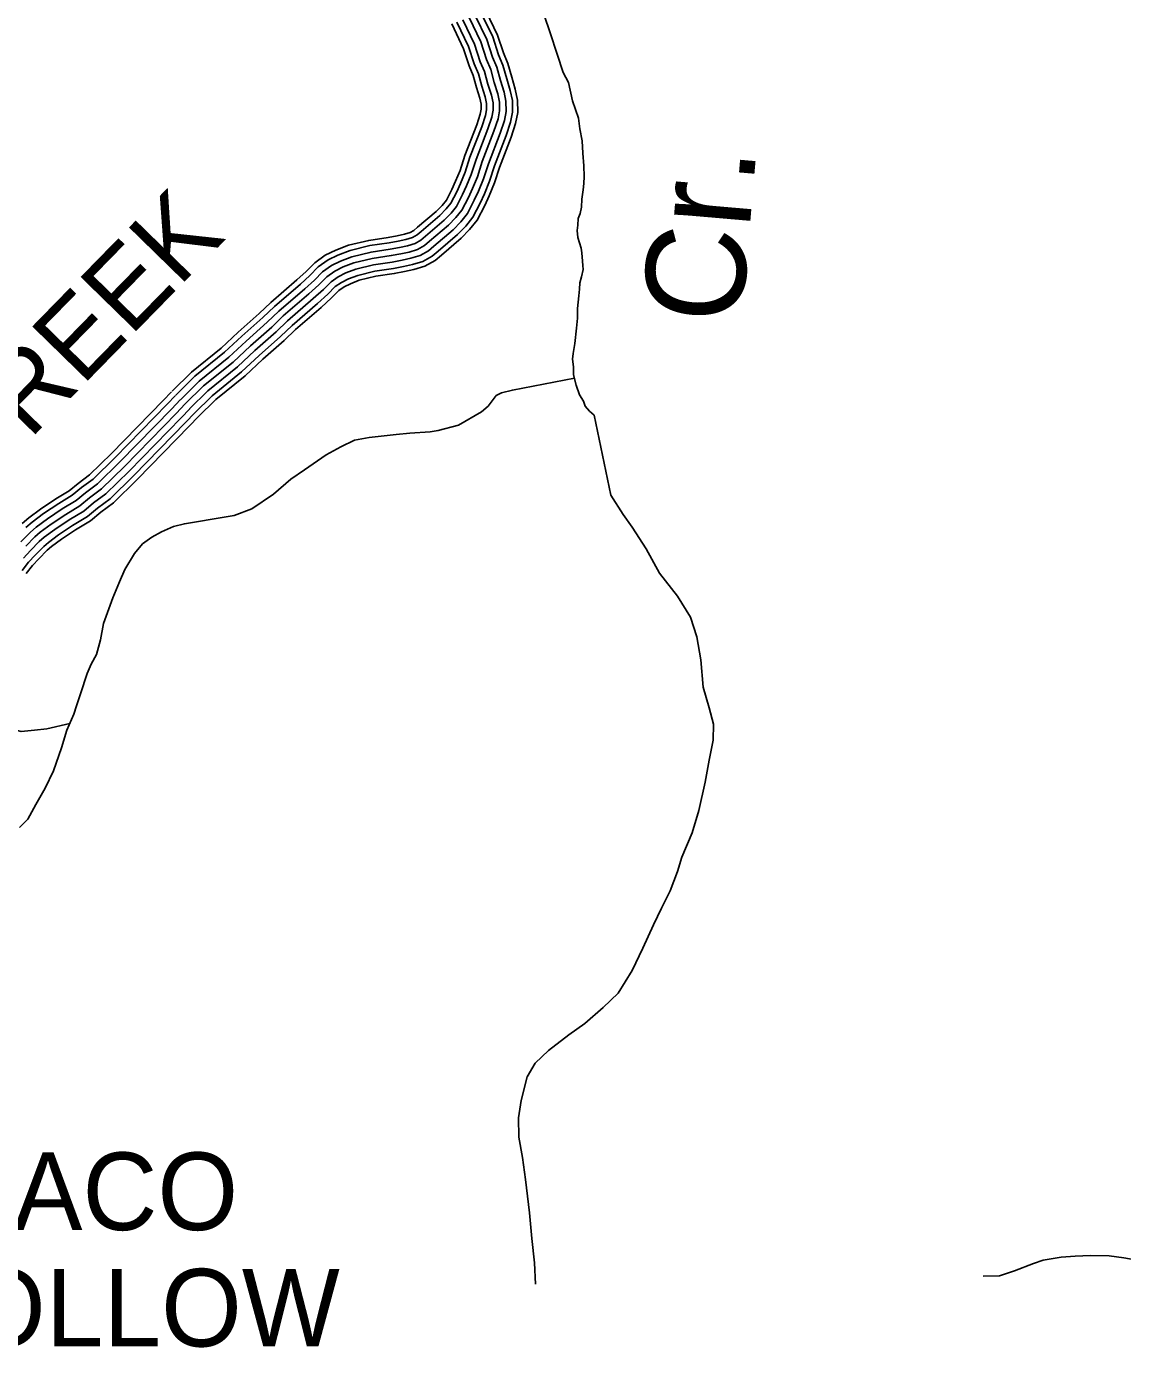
# Model space of a CAD drawing. Extents: x 1788175 to 1969470, y 584502 to 738744.
# Drawn here: x 1926145 to 1931371, y 602228 to 608528 of the extents above; entities that cross this region are included whole.
import ezdxf

# ---------------------------------------------------------------- set-up
doc = ezdxf.new("R2010")
doc.units = 0
for name, color, linetype in [('DESIGN - DRAINAGE - Bridges and Cross Drains Size Text', 7, 'Continuous'), ('DESIGN - ROW - Right-of-Way and Easement Labels', 7, 'Continuous'), ('DESIGN - TRANSPORTATION - Text', 7, 'Continuous'), ('SURVEY - TRANSPORTATION - Roads', 7, 'Continuous')]:
    doc.layers.add(name, color=color, linetype=linetype)

msp = doc.modelspace()

# ---------------------------------------------------------------- linework, layer by layer
at = {"layer": 'DESIGN - TRANSPORTATION - Text'}
for points in [[(1928613.1, 608581.5), (1928642.2, 608497.8), (1928675.5, 608396.2), (1928704.7, 608308.5), (1928729.3, 608260.7), (1928748.4, 608172.9), (1928777.4, 608091.2), (1928784.1, 608039.2), (1928794.9, 607983.3), (1928797.6, 607923.3), (1928802.4, 607863.3), (1928805.1, 607813.3), (1928803.5, 607779.2), (1928799.9, 607749.1), (1928792.5, 607704.9), (1928791, 607666.9), (1928785.4, 607636.8), (1928775.7, 607612.6), (1928774.1, 607580.5), (1928770.5, 607554.4), (1928774.9, 607522.5), (1928789.6, 607470.6), (1928793.9, 607448.6), (1928796.4, 607408.6), (1928798.6, 607388.6), (1928798.9, 607368.6), (1928791.4, 607334.5), (1928783.7, 607306.3), (1928782.1, 607276.2), (1928778.6, 607244.2), (1928773.4, 607184), (1928772, 607137.9), (1928768.6, 607089.8), (1928759.6, 607015.6), (1928752.2, 606969.4), (1928748.6, 606941.3), (1928753, 606905.4), (1928754.2, 606866.4), (1928766.2, 606817.4), (1928782.8, 606771.6), (1928801.1, 606741.8), (1928809.4, 606717.9), (1928829.7, 606694.2), (1928852, 606674.5)], [(1928757.7, 606851.8), (1928462.2, 606794.1), (1928410.7, 606781.2), (1928385, 606768.3), (1928365.7, 606742.6), (1928346.4, 606716.8), (1928314.2, 606691.1), (1928204.8, 606626.7), (1928108.2, 606601), (1928069.6, 606594.5), (1927973.1, 606588.1), (1927908.7, 606581.7), (1927780, 606568.8), (1927709.2, 606555.9), (1927644.9, 606523.8), (1927574.1, 606485.1), (1927471.1, 606414.3), (1927406.7, 606369.3), (1927323.1, 606298.5), (1927220.1, 606227.7), (1927136.4, 606195.5), (1927097.8, 606189.1), (1926898.3, 606156.9), (1926846.8, 606144), (1926788.9, 606118.3), (1926743.9, 606092.6), (1926698.8, 606060.4), (1926660.2, 606015.3), (1926615.1, 605938.1), (1926589.4, 605880.2), (1926557.2, 605802.9), (1926512.2, 605680.7), (1926499.3, 605603.4), (1926480, 605532.6), (1926454.2, 605487.6), (1926434.9, 605442.5), (1926402.8, 605346), (1926383.5, 605288.1), (1926370.6, 605249.5), (1926338.4, 605172.2), (1926312.7, 605088.6), (1926274, 604979.2), (1926235.4, 604895.5), (1926190.4, 604818.3), (1926151.8, 604747.5), (1926113.1, 604708.9)], [(1928852, 606674.5), (1928931.7, 606293.9), (1928990.3, 606200.2), (1929032.7, 606140.5), (1929099.3, 606036.9), (1929164.1, 605921.2), (1929248.8, 605811.8), (1929311.4, 605712.1), (1929342, 605618.3), (1929360.8, 605508.3), (1929371.7, 605378.3), (1929400.3, 605278.4), (1929420.8, 605200.5), (1929419.4, 605124.4), (1929400, 605030.2), (1929380.8, 604924), (1929351.7, 604789.7), (1929318.5, 604683.4), (1929269.4, 604566.9), (1929249.8, 604498.8), (1929214.5, 604406.4), (1929173.1, 604324.1), (1929135.7, 604243.7), (1929084.5, 604133.3), (1929033.3, 604026.9), (1928966.1, 603918.3), (1928894.6, 603849.7), (1928807.2, 603773.1), (1928731.7, 603720.5), (1928634.3, 603645.7), (1928570.7, 603585.2), (1928533.2, 603518.9), (1928504, 603406.6), (1928490.6, 603324.5), (1928493.3, 603232.4), (1928509.9, 603134.5), (1928524.6, 603030.5), (1928543.7, 602870.5), (1928554.6, 602748.5), (1928567.3, 602632.5), (1928572, 602530.4)], [(1925859.7, 605235), (1925887.9, 605223.7), (1925965.1, 605198), (1926048.8, 605185.1), (1926119.6, 605165.8), (1926183.9, 605172.2), (1926241.9, 605178.7), (1926351.7, 605204.2)], [(1930705.9, 602569.6), (1930783.9, 602570.1), (1930855.6, 602594.7), (1930947.3, 602629.3), (1930993.2, 602645.7), (1931079, 602660.3), (1931144.9, 602664.8), (1931218.8, 602667.3), (1931306.7, 602665.9), (1931376.8, 602656.4), (1931430.8, 602646.8), (1931494.8, 602633.2)]]:
    msp.add_lwpolyline(points, dxfattribs=at)
at = {"layer": 'SURVEY - TRANSPORTATION - Roads'}
for points in [[(1928255.5, 608570.2), (1928311, 608454.8), (1928338.1, 608371.1), (1928358.7, 608323.3), (1928375.5, 608261.5), (1928392.2, 608207.6), (1928400.7, 608167.7), (1928401.3, 608125.6), (1928393.8, 608087.5), (1928374.5, 608029.1), (1928318.4, 607884.1), (1928295.3, 607811.7), (1928272.1, 607755.3), (1928252.6, 607712.9), (1928221.4, 607652.4), (1928193, 607616.9), (1928158.3, 607581.4), (1928067.3, 607504), (1928043.6, 607483.6), (1928010.3, 607464.6), (1927970, 607452.6), (1927930.1, 607444), (1927884.5, 607435.5), (1927794.4, 607422), (1927706.6, 607400.7), (1927655.4, 607381.2), (1927615.1, 607361.4), (1927577.5, 607334.8), (1927540, 607296.2), (1927492.5, 607253.5), (1927369.9, 607147.6), (1927314.6, 607094.7), (1927213.7, 607005.2), (1927130.7, 606927.9), (1926990.2, 606813.7), (1926901.3, 606726.3)], [(1928255.5, 608570.2), (1928311, 608454.8), (1928338.1, 608371.1), (1928358.7, 608323.3), (1928375.5, 608261.5), (1928392.2, 608207.6), (1928400.7, 608167.7), (1928401.3, 608125.6), (1928393.8, 608087.5), (1928374.5, 608029.1), (1928318.4, 607884.1), (1928295.3, 607811.7), (1928272.1, 607755.3), (1928252.6, 607712.9), (1928221.4, 607652.4), (1928193, 607616.9), (1928158.3, 607581.4), (1928067.3, 607504), (1928043.6, 607483.6), (1928010.3, 607464.6), (1927970, 607452.6), (1927930.1, 607444), (1927884.5, 607435.5), (1927794.4, 607422), (1927706.6, 607400.7), (1927655.4, 607381.2), (1927615.1, 607361.4), (1927577.5, 607334.8), (1927540, 607296.2), (1927492.5, 607253.5), (1927369.9, 607147.6), (1927314.6, 607094.7), (1927213.7, 607005.2), (1927130.7, 606927.9), (1926990.2, 606813.7), (1926901.3, 606726.3)], [(1928255.5, 608570.2), (1928311, 608454.8), (1928338.1, 608371.1), (1928358.7, 608323.3), (1928375.5, 608261.5), (1928392.2, 608207.6), (1928400.7, 608167.7), (1928401.3, 608125.6), (1928393.8, 608087.5), (1928374.5, 608029.1), (1928318.4, 607884.1), (1928295.3, 607811.7), (1928272.1, 607755.3), (1928252.6, 607712.9), (1928221.4, 607652.4), (1928193, 607616.9), (1928158.3, 607581.4), (1928067.3, 607504), (1928043.6, 607483.6), (1928010.3, 607464.6), (1927970, 607452.6), (1927930.1, 607444), (1927884.5, 607435.5), (1927794.4, 607422), (1927706.6, 607400.7), (1927655.4, 607381.2), (1927615.1, 607361.4), (1927577.5, 607334.8), (1927540, 607296.2), (1927492.5, 607253.5), (1927369.9, 607147.6), (1927314.6, 607094.7), (1927213.7, 607005.2), (1927130.7, 606927.9), (1926990.2, 606813.7), (1926901.3, 606726.3)], [(1928284.8, 608580.9), (1928339.9, 608466.4), (1928367.1, 608382), (1928388.1, 608333.6), (1928405.3, 608270.1), (1928422.2, 608215.5), (1928431.7, 608171.2), (1928432.3, 608122.8), (1928423.8, 608079.6), (1928403.7, 608018.7), (1928347.6, 607873.8), (1928324.5, 607801.1), (1928300.5, 607742.9), (1928280.5, 607699.4), (1928247.5, 607635.5), (1928216.3, 607596.4), (1928179.5, 607558.7), (1928087.4, 607480.4), (1928061.5, 607458.2), (1928022.6, 607436), (1927977.7, 607422.5), (1927936.2, 607413.6), (1927889.7, 607404.9), (1927800.3, 607391.6), (1927715.8, 607371.1), (1927667.8, 607352.8), (1927631, 607334.6), (1927597.7, 607311.1), (1927561.5, 607273.9), (1927513, 607230.2), (1927390.8, 607124.6), (1927335.6, 607071.9), (1927234.6, 606982.2), (1927151.1, 606904.5), (1927010.9, 606790.6), (1926923.1, 606704.2)], [(1928314.1, 608591.5), (1928368.7, 608477.9), (1928396.2, 608393), (1928417.4, 608343.8), (1928435.1, 608278.8), (1928452.3, 608223.3), (1928462.7, 608174.6), (1928463.4, 608120), (1928453.9, 608071.7), (1928432.9, 608008.2), (1928376.9, 607863.5), (1928353.6, 607790.4), (1928328.9, 607730.5), (1928308.4, 607685.8), (1928273.7, 607618.5), (1928239.5, 607575.8), (1928200.6, 607536), (1928107.6, 607456.9), (1928079.4, 607432.7), (1928034.9, 607407.3), (1927985.4, 607392.5), (1927942.3, 607383.2), (1927894.8, 607374.4), (1927806.3, 607361.1), (1927725.1, 607341.4), (1927680.2, 607324.3), (1927646.9, 607307.9), (1927617.9, 607287.5), (1927583, 607251.5), (1927533.5, 607207), (1927411.6, 607101.7), (1927356.6, 607049.1), (1927255.5, 606959.3), (1927171.5, 606881.1), (1927031.6, 606767.5), (1926944.8, 606682.1)], [(1928337.4, 608600), (1928391.7, 608487.1), (1928419.3, 608401.7), (1928440.8, 608352), (1928458.8, 608285.7), (1928476.2, 608229.6), (1928487.3, 608177.4), (1928488.1, 608117.8), (1928477.8, 608065.4), (1928456.2, 607999.9), (1928400.2, 607855.3), (1928376.9, 607781.9), (1928351.6, 607720.6), (1928330.6, 607674.9), (1928294.5, 607605), (1928258.1, 607559.4), (1928217.5, 607517.9), (1928123.6, 607438.1), (1928093.7, 607412.4), (1928044.7, 607384.4), (1927991.6, 607368.5), (1927947.1, 607358.9), (1927898.9, 607350), (1927811, 607336.8), (1927732.4, 607317.8), (1927690.1, 607301.6), (1927659.6, 607286.6), (1927634.1, 607268.6), (1927600.2, 607233.7), (1927549.9, 607188.4), (1927428.2, 607083.4), (1927373.4, 607030.9), (1927272.1, 606941), (1927187.7, 606862.4), (1927048.1, 606749), (1926962.1, 606664.5)], [(1928172.7, 608540.1), (1928229.4, 608422.2), (1928255.9, 608340.2), (1928275.7, 608294.3), (1928291.3, 608237), (1928307.3, 608185.5), (1928313.1, 608157.9), (1928313.5, 608133.6), (1928308.8, 608109.8), (1928291.9, 608058.7), (1928235.6, 607913.3), (1928212.9, 607841.8), (1928191.6, 607790.3), (1928173.7, 607751.4), (1928147.4, 607700.3), (1928127.3, 607675.1), (1928098.4, 607645.6), (1928010.3, 607570.7), (1927992.8, 607555.7), (1927975.5, 607545.8), (1927948.1, 607537.6), (1927912.9, 607530), (1927870, 607522), (1927777.5, 607508.2), (1927680.6, 607484.7), (1927620.4, 607461.7), (1927570.2, 607437), (1927520.3, 607401.8), (1927479.1, 607359.4), (1927434.5, 607319.3), (1927310.9, 607212.5), (1927255.1, 607159.3), (1927154.7, 607070.1), (1927073.1, 606994.1), (1926931.7, 606879.2), (1926839.8, 606788.9)], [(1928197, 608548.9), (1928253.3, 608431.8), (1928280, 608349.2), (1928300, 608302.8), (1928316, 608244.2), (1928332.2, 608192), (1928338.8, 608160.8), (1928339.2, 608131.3), (1928333.7, 608103.2), (1928316.1, 608050), (1928259.9, 607904.7), (1928237, 607833), (1928215.2, 607780.1), (1928196.9, 607740.1), (1928169.1, 607686.3), (1928146.5, 607658.1), (1928116, 607626.8), (1928027, 607551.1), (1928007.7, 607534.5), (1927985.7, 607522), (1927954.5, 607512.6), (1927917.9, 607504.8), (1927874.3, 607496.7), (1927782.4, 607482.9), (1927688.2, 607460.1), (1927630.7, 607438.1), (1927583.4, 607414.8), (1927537, 607382.2), (1927497, 607340.9), (1927451.5, 607300), (1927328.2, 607193.5), (1927272.6, 607140.3), (1927172, 607051), (1927090, 606974.7), (1926948.8, 606860), (1926857.9, 606770.5)], [(1928226.3, 608559.6), (1928282.2, 608443.3), (1928309.1, 608360.2), (1928329.4, 608313.1), (1928345.7, 608252.8), (1928362.2, 608199.8), (1928369.8, 608164.2), (1928370.2, 608128.5), (1928363.7, 608095.4), (1928345.3, 608039.6), (1928289.1, 607894.4), (1928266.2, 607822.3), (1928243.6, 607767.7), (1928224.7, 607726.5), (1928195.2, 607669.3), (1928169.8, 607637.5), (1928137.1, 607604.1), (1928047.2, 607527.6), (1928025.6, 607509.1), (1927998, 607493.3), (1927962.2, 607482.6), (1927924, 607474.4), (1927879.4, 607466.1), (1927788.4, 607452.5), (1927697.4, 607430.4), (1927643.1, 607409.7), (1927599.3, 607388.1), (1927557.3, 607358.5), (1927518.5, 607318.6), (1927472, 607276.7), (1927349.1, 607170.5), (1927293.6, 607117.5), (1927192.9, 607028.1), (1927110.4, 606951.3), (1926969.5, 606836.9), (1926879.6, 606748.4)], [(1926878.8, 606747.6), (1926838.4, 606705), (1926590.8, 606451.5), (1926483.5, 606346.4), (1926426.8, 606304.6), (1926382.2, 606267.2), (1926316, 606227.6), (1926245.1, 606180.2), (1926191.9, 606140.7), (1926164.3, 606116.9), (1926119.4, 606071.4)], [(1926837.6, 606786.6), (1926797.6, 606744.3), (1926550.7, 606491.5), (1926446.6, 606389.7), (1926391.7, 606349.2), (1926349.2, 606313.6), (1926285.7, 606275.5), (1926212.4, 606226.6), (1926156.5, 606185), (1926125.5, 606158.4)], [(1926856.3, 606769), (1926816.1, 606726.5), (1926568.9, 606473.4), (1926463.3, 606370), (1926407.6, 606329), (1926364.2, 606292.6), (1926299.4, 606253.8), (1926227.2, 606205.6), (1926172.5, 606164.9), (1926143.1, 606139.6)], [(1926946.4, 606683.7), (1926905.5, 606640.5), (1926656.6, 606385.7), (1926543.9, 606275.3), (1926484.3, 606231.5), (1926436.3, 606191.2), (1926365.8, 606149), (1926298.7, 606104.2), (1926250, 606068), (1926227.8, 606048.9), (1926186.6, 606007.1), (1926155.1, 605973.2), (1926124.5, 605934.7)], [(1926923.8, 606705), (1926883.1, 606662), (1926634.7, 606407.6), (1926523.7, 606299), (1926465.1, 606255.9), (1926418.3, 606216.6), (1926349.2, 606175.2), (1926280.8, 606129.5), (1926230.6, 606092.2), (1926206.6, 606071.6), (1926164.2, 606028.5), (1926131.6, 605993.4)], [(1926901.3, 606726.3), (1926860.8, 606683.5), (1926612.8, 606429.6), (1926503.6, 606322.7), (1926445.9, 606280.3), (1926400.3, 606241.9), (1926332.6, 606201.4), (1926263, 606154.9), (1926211.3, 606116.5), (1926185.5, 606094.3), (1926141.8, 606049.9)], [(1926901.3, 606726.3), (1926860.8, 606683.5), (1926612.8, 606429.6), (1926503.6, 606322.7), (1926445.9, 606280.3), (1926400.3, 606241.9), (1926332.6, 606201.4), (1926263, 606154.9), (1926211.3, 606116.5), (1926185.5, 606094.3), (1926141.8, 606049.9)], [(1926901.3, 606726.3), (1926860.8, 606683.5), (1926612.8, 606429.6), (1926503.6, 606322.7), (1926445.9, 606280.3), (1926400.3, 606241.9), (1926332.6, 606201.4), (1926263, 606154.9), (1926211.3, 606116.5), (1926185.5, 606094.3), (1926141.8, 606049.9)], [(1926964.3, 606666.7), (1926923.3, 606623.4), (1926674.1, 606368.3), (1926559.9, 606256.5), (1926499.6, 606212.1), (1926450.7, 606171), (1926379, 606128.1), (1926312.9, 606084), (1926265.5, 606048.7), (1926244.7, 606030.9), (1926204.5, 605990), (1926173.8, 605957), (1926144.4, 605920.1)]]:
    msp.add_lwpolyline(points, dxfattribs=at)

# ---------------------------------------------------------------- texts
at = {"layer": 'DESIGN - DRAINAGE - Bridges and Cross Drains Size Text'}
msp.add_text('Cr.', height=475, rotation=85.05903, dxfattribs=at).set_placement((1929553.4, 607100.3))
at = {"layer": 'DESIGN - ROW - Right-of-Way and Easement Labels'}
msp.add_text('CREEK', height=370, rotation=45.6768, dxfattribs=at).set_placement((1925910.2, 606298.8))
for s, p in [('JACO', (1925835.3, 602788.7)), ('HOLLOW', (1925495, 602233.7))]:
    msp.add_text(s, height=370, dxfattribs=at).set_placement(p)

doc.saveas('drawing.dxf')
